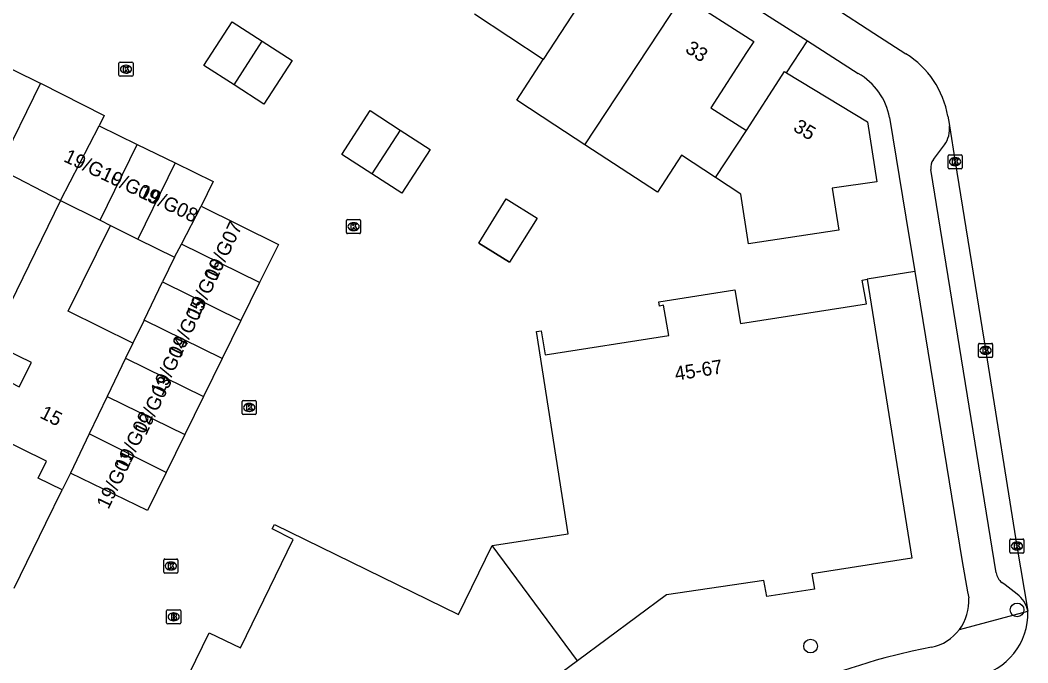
# Model space of a CAD drawing. Extents: x 159822 to 160765, y 380693 to 381634.
# Drawn here: x 160352.3 to 160424, y 381520.5 to 381566.2 of the extents above; entities that cross this region are included whole.
import ezdxf

# ---------------------------------------------------------------- set-up
doc = ezdxf.new("R2010")
doc.units = 0
for name, color, linetype in [('IMGEO_Boom', 7, 'Continuous'), ('IMGEO_Brandkraan', 7, 'Continuous'), ('IMGEO_Erf', 7, 'Continuous'), ('IMGEO_Groenvoorziening', 7, 'Continuous'), ('IMGEO_Kolk', 7, 'Continuous'), ('IMGEO_Muur', 7, 'Continuous'), ('IMGEO_Pand', 7, 'Continuous'), ('IMGEO_Pand_nummerreeks', 7, 'Continuous'), ('IMGEO_Rijbaan_lokaal_open', 7, 'Continuous'), ('IMGEO_Voetpad_open', 7, 'Continuous')]:
    doc.layers.add(name, color=color, linetype=linetype)

msp = doc.modelspace()

# ---------------------------------------------------------------- linework, layer by layer
at = {"layer": 'IMGEO_Boom'}
for centre in [(160423.254, 381524.238), (160408.568, 381521.672)]:
    msp.add_circle(centre, 0.489, dxfattribs=at)
at = {"layer": 'IMGEO_Brandkraan'}
for p, q in [((160362.839, 381524.249), (160363.691, 381524.249)), ((160362.764, 381523.323), (160362.764, 381524.175)), ((160363.252, 381524.029), (160363.277, 381524.029)), ((160363.765, 381524.175), (160363.765, 381523.323)), ((160363.691, 381523.249), (160362.839, 381523.249)), ((160363.275, 381523.469), (160363.25, 381523.469))]:
    msp.add_line(p, q, dxfattribs=at)
for points in [[(160362.839, 381524.249), (160363.691, 381524.249)], [(160362.764, 381523.323), (160362.764, 381524.175)], [(160363.112, 381523.949), (160363.112, 381523.549), (160363.325, 381523.549)], [(160363.343, 381523.949), (160363.112, 381523.949)], [(160363.291, 381523.868), (160363.237, 381523.868), (160363.237, 381523.792)], [(160363.237, 381523.792), (160363.29, 381523.792)], [(160363.299, 381523.716), (160363.237, 381523.716), (160363.237, 381523.635)], [(160363.237, 381523.635), (160363.299, 381523.635)], [(160363.765, 381524.175), (160363.765, 381523.323)], [(160363.691, 381523.249), (160362.839, 381523.249)]]:
    msp.add_lwpolyline(points, dxfattribs=at)
for centre, radius, start, end in [((160362.841, 381524.173), 0.0765, 91.55205, 178.44795), ((160362.841, 381524.173), 0.0765, 91.55205, 178.44795), ((160363.689, 381524.173), 0.0765, 1.55205, 88.44795), ((160363.689, 381524.173), 0.0765, 1.55205, 88.44795), ((160363.292, 381523.83), 0.0379, 267.82845, 90.93552), ((160363.3, 381523.675), 0.0404, 269.87594, 90.50774), ((160363.331, 381523.8), 0.251, 268.66757, 293.53466), ((160363.347, 381523.804), 0.145, 59.4692, 91.53667), ((160363.372, 381523.851), 0.0922, 285.51372, 58.15012), ((160363.377, 381523.659), 0.105, 301.31148, 78.98903), ((160362.841, 381523.325), 0.0765, 181.55205, 268.44795), ((160362.841, 381523.325), 0.0765, 181.55205, 268.44795), ((160363.689, 381523.325), 0.0765, 271.55205, 358.44795), ((160363.689, 381523.325), 0.0765, 271.55205, 358.44795)]:
    msp.add_arc(centre, radius, start, end, dxfattribs=at)
for centre, major_axis, ratio, start_param, end_param in [((160363.251, 381523.749), (-0.387, 0.002), 0.722429, 4.712389, 7.853982), ((160363.276, 381523.749), (-0.39, 0.002), 0.717154, 1.570796, 4.712389)]:
    msp.add_ellipse(centre, major_axis=major_axis, ratio=ratio, start_param=start_param, end_param=end_param, dxfattribs=at)
at = {"layer": 'IMGEO_Erf'}
msp.add_lwpolyline([(160406.863, 381562.46), (160408.36, 381564.734)], dxfattribs=at)
at = {"layer": 'IMGEO_Groenvoorziening'}
msp.add_lwpolyline([(160415.98, 381548.326), (160412.594, 381547.774)], dxfattribs=at)
at = {"layer": 'IMGEO_Kolk'}
for p, q in [((160359.373, 381562.3), (160359.373, 381563.152)), ((160359.448, 381563.226), (160360.3, 381563.226)), ((160359.861, 381563.006), (160359.886, 381563.006)), ((160360.374, 381563.152), (160360.374, 381562.3)), ((160360.3, 381562.226), (160359.448, 381562.226)), ((160359.884, 381562.446), (160359.859, 381562.446)), ((160418.349, 381555.715), (160418.349, 381556.567)), ((160418.424, 381556.641), (160419.276, 381556.641)), ((160419.35, 381556.567), (160419.35, 381555.715)), ((160418.86, 381555.861), (160418.835, 381555.861)), ((160418.837, 381556.421), (160418.862, 381556.421)), ((160419.276, 381555.641), (160418.424, 381555.641)), ((160375.563, 381551.096), (160375.563, 381551.948)), ((160375.638, 381552.022), (160376.49, 381552.022)), ((160376.051, 381551.802), (160376.076, 381551.802)), ((160376.564, 381551.948), (160376.564, 381551.096)), ((160376.49, 381551.022), (160375.638, 381551.022)), ((160376.074, 381551.242), (160376.049, 381551.242)), ((160420.52, 381542.288), (160420.52, 381543.14)), ((160420.595, 381543.214), (160421.447, 381543.214)), ((160421.008, 381542.994), (160421.033, 381542.994)), ((160421.521, 381543.14), (160421.521, 381542.288)), ((160421.447, 381542.214), (160420.595, 381542.214)), ((160421.031, 381542.434), (160421.006, 381542.434)), ((160368.139, 381538.229), (160368.139, 381539.081)), ((160368.214, 381539.155), (160369.066, 381539.155)), ((160368.627, 381538.935), (160368.652, 381538.935)), ((160369.14, 381539.081), (160369.14, 381538.229)), ((160369.066, 381538.155), (160368.214, 381538.155)), ((160368.65, 381538.375), (160368.625, 381538.375)), ((160422.824, 381529.288), (160423.676, 381529.288)), ((160422.749, 381528.362), (160422.749, 381529.214)), ((160423.237, 381529.068), (160423.262, 381529.068)), ((160423.75, 381529.214), (160423.75, 381528.362)), ((160362.64, 381527.866), (160363.492, 381527.866)), ((160423.676, 381528.288), (160422.824, 381528.288)), ((160423.26, 381528.508), (160423.235, 381528.508)), ((160362.565, 381526.94), (160362.565, 381527.792)), ((160363.053, 381527.646), (160363.078, 381527.646)), ((160363.566, 381527.792), (160363.566, 381526.94)), ((160363.492, 381526.866), (160362.64, 381526.866)), ((160363.076, 381527.086), (160363.051, 381527.086))]:
    msp.add_line(p, q, dxfattribs=at)
for points in [[(160359.373, 381562.3), (160359.373, 381563.152)], [(160359.448, 381563.226), (160360.3, 381563.226)], [(160360.374, 381563.152), (160360.374, 381562.3)], [(160360.3, 381562.226), (160359.448, 381562.226)], [(160359.694, 381562.926), (160359.817, 381562.926), (160359.817, 381562.775), (160359.947, 381562.926), (160360.111, 381562.926), (160359.965, 381562.775), (160360.118, 381562.526), (160359.966, 381562.526), (160359.881, 381562.69), (160359.817, 381562.623), (160359.817, 381562.526), (160359.694, 381562.526), (160359.694, 381562.926)], [(160418.349, 381555.715), (160418.349, 381556.567)], [(160418.424, 381556.641), (160419.276, 381556.641)], [(160419.35, 381556.567), (160419.35, 381555.715)], [(160418.67, 381556.341), (160418.793, 381556.341), (160418.793, 381556.19), (160418.923, 381556.341), (160419.087, 381556.341), (160418.941, 381556.19), (160419.094, 381555.941), (160418.942, 381555.941), (160418.857, 381556.105), (160418.793, 381556.038), (160418.793, 381555.941), (160418.67, 381555.941), (160418.67, 381556.341)], [(160419.276, 381555.641), (160418.424, 381555.641)], [(160375.563, 381551.096), (160375.563, 381551.948)], [(160375.638, 381552.022), (160376.49, 381552.022)], [(160375.884, 381551.722), (160376.007, 381551.722), (160376.007, 381551.571), (160376.137, 381551.722), (160376.301, 381551.722), (160376.155, 381551.571), (160376.308, 381551.322), (160376.156, 381551.322), (160376.071, 381551.486), (160376.007, 381551.419), (160376.007, 381551.322), (160375.884, 381551.322), (160375.884, 381551.722)], [(160376.564, 381551.948), (160376.564, 381551.096)], [(160376.49, 381551.022), (160375.638, 381551.022)], [(160420.52, 381542.288), (160420.52, 381543.14)], [(160420.595, 381543.214), (160421.447, 381543.214)], [(160420.841, 381542.914), (160420.964, 381542.914), (160420.964, 381542.763), (160421.094, 381542.914), (160421.258, 381542.914), (160421.112, 381542.763), (160421.265, 381542.514), (160421.113, 381542.514), (160421.028, 381542.678), (160420.964, 381542.611), (160420.964, 381542.514), (160420.841, 381542.514), (160420.841, 381542.914)], [(160421.521, 381543.14), (160421.521, 381542.288)], [(160421.447, 381542.214), (160420.595, 381542.214)], [(160368.139, 381538.229), (160368.139, 381539.081)], [(160368.214, 381539.155), (160369.066, 381539.155)], [(160368.46, 381538.855), (160368.583, 381538.855), (160368.583, 381538.704), (160368.713, 381538.855), (160368.877, 381538.855), (160368.731, 381538.704), (160368.884, 381538.455), (160368.732, 381538.455), (160368.647, 381538.619), (160368.583, 381538.552), (160368.583, 381538.455), (160368.46, 381538.455), (160368.46, 381538.855)], [(160369.14, 381539.081), (160369.14, 381538.229)], [(160369.066, 381538.155), (160368.214, 381538.155)], [(160422.824, 381529.288), (160423.676, 381529.288)], [(160422.749, 381528.362), (160422.749, 381529.214)], [(160423.07, 381528.988), (160423.193, 381528.988), (160423.193, 381528.837), (160423.323, 381528.988), (160423.487, 381528.988), (160423.341, 381528.837), (160423.494, 381528.588), (160423.342, 381528.588), (160423.257, 381528.752), (160423.193, 381528.685), (160423.193, 381528.588), (160423.07, 381528.588), (160423.07, 381528.988)], [(160423.75, 381529.214), (160423.75, 381528.362)], [(160362.64, 381527.866), (160363.492, 381527.866)], [(160423.676, 381528.288), (160422.824, 381528.288)], [(160362.565, 381526.94), (160362.565, 381527.792)], [(160362.886, 381527.566), (160363.009, 381527.566), (160363.009, 381527.415), (160363.139, 381527.566), (160363.303, 381527.566), (160363.157, 381527.415), (160363.31, 381527.166), (160363.158, 381527.166), (160363.073, 381527.33), (160363.009, 381527.263), (160363.009, 381527.166), (160362.886, 381527.166), (160362.886, 381527.566)], [(160363.566, 381527.792), (160363.566, 381526.94)], [(160363.492, 381526.866), (160362.64, 381526.866)]]:
    msp.add_lwpolyline(points, dxfattribs=at)
for centre, start, end in [((160359.45, 381563.15), 91.55205, 178.44795), ((160359.45, 381563.15), 91.55205, 178.44795), ((160360.298, 381563.15), 1.55205, 88.44795), ((160360.298, 381563.15), 1.55205, 88.44795), ((160359.45, 381562.302), 181.55205, 268.44795), ((160359.45, 381562.302), 181.55205, 268.44795), ((160360.298, 381562.302), 271.55205, 358.44795), ((160360.298, 381562.302), 271.55205, 358.44795), ((160418.426, 381556.565), 91.55205, 178.44795), ((160418.426, 381556.565), 91.55205, 178.44795), ((160419.274, 381556.565), 1.55205, 88.44795), ((160419.274, 381556.565), 1.55205, 88.44795), ((160418.426, 381555.717), 181.55205, 268.44795), ((160418.426, 381555.717), 181.55205, 268.44795), ((160419.274, 381555.717), 271.55205, 358.44795), ((160419.274, 381555.717), 271.55205, 358.44795), ((160375.64, 381551.946), 91.55205, 178.44795), ((160375.64, 381551.946), 91.55205, 178.44795), ((160376.488, 381551.946), 1.55205, 88.44795), ((160376.488, 381551.946), 1.55205, 88.44795), ((160375.64, 381551.098), 181.55205, 268.44795), ((160375.64, 381551.098), 181.55205, 268.44795), ((160376.488, 381551.098), 271.55205, 358.44795), ((160376.488, 381551.098), 271.55205, 358.44795), ((160420.597, 381543.138), 91.55205, 178.44795), ((160420.597, 381543.138), 91.55205, 178.44795), ((160421.445, 381543.138), 1.55205, 88.44795), ((160421.445, 381543.138), 1.55205, 88.44795), ((160420.597, 381542.29), 181.55205, 268.44795), ((160420.597, 381542.29), 181.55205, 268.44795), ((160421.445, 381542.29), 271.55205, 358.44795), ((160421.445, 381542.29), 271.55205, 358.44795), ((160368.216, 381539.079), 91.55205, 178.44795), ((160368.216, 381539.079), 91.55205, 178.44795), ((160369.064, 381539.079), 1.55205, 88.44795), ((160369.064, 381539.079), 1.55205, 88.44795), ((160368.216, 381538.231), 181.55205, 268.44795), ((160368.216, 381538.231), 181.55205, 268.44795), ((160369.064, 381538.231), 271.55205, 358.44795), ((160369.064, 381538.231), 271.55205, 358.44795), ((160422.826, 381529.212), 91.55205, 178.44795), ((160422.826, 381529.212), 91.55205, 178.44795), ((160423.674, 381529.212), 1.55205, 88.44795), ((160423.674, 381529.212), 1.55205, 88.44795), ((160362.642, 381527.79), 91.55205, 178.44795), ((160362.642, 381527.79), 91.55205, 178.44795), ((160363.49, 381527.79), 1.55205, 88.44795), ((160363.49, 381527.79), 1.55205, 88.44795), ((160422.826, 381528.364), 181.55205, 268.44795), ((160422.826, 381528.364), 181.55205, 268.44795), ((160423.674, 381528.364), 271.55205, 358.44795), ((160423.674, 381528.364), 271.55205, 358.44795), ((160362.642, 381526.942), 181.55205, 268.44795), ((160362.642, 381526.942), 181.55205, 268.44795), ((160363.49, 381526.942), 271.55205, 358.44795), ((160363.49, 381526.942), 271.55205, 358.44795)]:
    msp.add_arc(centre, 0.0765, start, end, dxfattribs=at)
for centre, major_axis, ratio, start_param, end_param in [((160359.86, 381562.726), (-0.387, 0.002), 0.722429, 4.712389, 7.853982), ((160359.885, 381562.726), (-0.39, 0.002), 0.717154, 1.570796, 4.712389), ((160418.836, 381556.141), (-0.387, 0.002), 0.722429, 4.712389, 7.853982), ((160418.861, 381556.141), (-0.39, 0.002), 0.717154, 1.570796, 4.712389), ((160376.05, 381551.522), (-0.387, 0.002), 0.722429, 4.712389, 7.853982), ((160376.075, 381551.522), (-0.39, 0.002), 0.717154, 1.570796, 4.712389), ((160421.007, 381542.714), (-0.387, 0.002), 0.722429, 4.712389, 7.853982), ((160421.032, 381542.714), (-0.39, 0.002), 0.717154, 1.570796, 4.712389), ((160368.626, 381538.655), (-0.387, 0.002), 0.722429, 4.712389, 7.853982), ((160368.651, 381538.655), (-0.39, 0.002), 0.717154, 1.570796, 4.712389), ((160423.236, 381528.788), (-0.387, 0.002), 0.722429, 4.712389, 7.853982), ((160423.261, 381528.788), (-0.39, 0.002), 0.717154, 1.570796, 4.712389), ((160363.052, 381527.366), (-0.387, 0.002), 0.722429, 4.712389, 7.853982), ((160363.077, 381527.366), (-0.39, 0.002), 0.717154, 1.570796, 4.712389)]:
    msp.add_ellipse(centre, major_axis=major_axis, ratio=ratio, start_param=start_param, end_param=end_param, dxfattribs=at)
at = {"layer": 'IMGEO_Muur'}
for points in [[(160353.782, 381561.726), (160358.32, 381559.432), (160357.958, 381558.698)], [(160384.974, 381550.35), (160387.149, 381548.983)], [(160354.166, 381530.406), (160355.328, 381532.797)], [(160351.928, 381525.801), (160354.166, 381530.406)]]:
    msp.add_lwpolyline(points, dxfattribs=at)
at = {"layer": 'IMGEO_Pand'}
for points in [[(160394.879, 381571.608), (160389.549, 381563.42)], [(160392.514, 381557.354), (160399.321, 381567.698)], [(160399.321, 381567.698), (160399.477, 381567.936), (160404.526, 381564.706), (160404.016, 381563.913), (160401.486, 381559.984), (160404.002, 381558.359)], [(160389.549, 381563.42), (160384.656, 381566.637)], [(160367.557, 381561.606), (160365.418, 381562.989), (160367.423, 381566.1), (160369.564, 381564.715)], [(160369.564, 381564.715), (160371.697, 381563.335), (160369.687, 381560.228), (160367.557, 381561.606)], [(160367.557, 381561.606), (160369.564, 381564.715)], [(160346.949, 381557.505), (160350.001, 381563.578), (160353.769, 381561.732), (160353.782, 381561.726), (160350.812, 381555.664), (160355.222, 381553.37)], [(160392.514, 381557.354), (160390.388, 381558.747), (160387.668, 381560.53), (160389.549, 381563.42)], [(160406.863, 381562.46), (160412.625, 381558.987), (160413.289, 381554.702), (160410.103, 381554.248), (160410.571, 381551.272), (160404.145, 381550.301), (160403.611, 381553.837), (160401.812, 381555.016)], [(160404.002, 381558.359), (160406.541, 381562.305), (160406.706, 381562.554), (160406.863, 381562.46)], [(160377.358, 381555.286), (160375.235, 381556.662), (160377.231, 381559.779), (160379.371, 381558.392)], [(160355.222, 381553.37), (160357.958, 381558.698), (160360.665, 381557.376)], [(160379.371, 381558.392), (160381.502, 381557.01), (160379.489, 381553.905), (160377.358, 381555.286)], [(160379.371, 381558.392), (160377.358, 381555.286)], [(160401.812, 381555.016), (160404.002, 381558.359)], [(160358.029, 381551.975), (160360.665, 381557.376)], [(160360.665, 381557.376), (160363.373, 381556.055)], [(160401.812, 381555.016), (160399.395, 381556.599), (160397.674, 381553.973), (160392.514, 381557.354)], [(160363.373, 381556.055), (160360.726, 381550.634)], [(160363.373, 381556.055), (160366.08, 381554.733), (160365.211, 381552.988)], [(160355.222, 381553.37), (160350.263, 381543.258)], [(160355.222, 381553.37), (160358.029, 381551.975)], [(160363.821, 381550.282), (160365.211, 381552.988)], [(160365.211, 381552.988), (160370.713, 381550.252), (160369.381, 381547.546)], [(160384.974, 381550.35), (160386.917, 381553.5), (160389.118, 381552.116), (160387.149, 381548.983), (160384.974, 381550.35)], [(160360.35, 381543.224), (160355.748, 381545.513), (160358.777, 381551.603)], [(160358.029, 381551.975), (160358.777, 381551.603)], [(160358.777, 381551.603), (160360.726, 381550.634)], [(160360.726, 381550.634), (160363.335, 381549.337)], [(160363.335, 381549.337), (160363.821, 381550.282)], [(160369.381, 381547.546), (160363.821, 381550.282)], [(160363.335, 381549.337), (160362.478, 381547.581)], [(160361.154, 381544.871), (160362.478, 381547.581)], [(160362.478, 381547.581), (160368.05, 381544.84)], [(160369.381, 381547.546), (160368.05, 381544.84)], [(160385.915, 381528.825), (160391.316, 381529.667), (160389.066, 381544.049), (160389.398, 381544.107), (160389.688, 381542.396), (160398.478, 381543.777), (160398.1, 381545.932), (160397.824, 381545.861), (160397.784, 381546.176), (160403.18, 381547.029), (160403.595, 381544.616), (160412.539, 381546.028), (160412.25, 381547.71), (160412.594, 381547.774)], [(160412.594, 381547.774), (160415.766, 381527.914), (160408.667, 381526.806), (160408.839, 381525.729), (160405.461, 381525.207), (160405.246, 381526.327), (160398.313, 381525.311), (160391.989, 381520.626)], [(160361.154, 381544.871), (160360.35, 381543.224)], [(160366.718, 381542.134), (160361.154, 381544.871)], [(160368.05, 381544.84), (160366.718, 381542.134)], [(160355.933, 381533.985), (160355.328, 381532.797), (160353.629, 381533.627), (160354.214, 381534.829), (160350.579, 381536.605), (160350.979, 381537.401), (160350.352, 381537.724), (160351.681, 381540.432), (160352.286, 381540.116), (160353.146, 381541.847), (160350.263, 381543.258)], [(160360.35, 381543.224), (160359.84, 381542.157)], [(160359.84, 381542.157), (160358.539, 381539.436)], [(160359.84, 381542.157), (160365.387, 381539.427)], [(160366.718, 381542.134), (160365.387, 381539.427)], [(160358.539, 381539.436), (160357.262, 381536.765)], [(160358.539, 381539.436), (160364.055, 381536.721)], [(160365.387, 381539.427), (160364.055, 381536.721)], [(160357.262, 381536.765), (160355.933, 381533.985)], [(160362.724, 381534.015), (160357.262, 381536.765)], [(160364.055, 381536.721), (160362.724, 381534.015)], [(160362.724, 381534.015), (160361.392, 381531.309), (160355.933, 381533.985)], [(160359.934, 381508.936), (160360.052, 381509.228), (160361.608, 381508.485), (160365.596, 381516.622), (160363.383, 381517.696), (160365.788, 381522.602), (160368.024, 381521.55), (160371.753, 381529.264), (160370.26, 381530.023), (160370.425, 381530.328), (160383.516, 381523.914), (160385.915, 381528.825)], [(160391.989, 381520.626), (160385.915, 381528.825)], [(160391.989, 381520.626), (160385.791, 381516.034), (160382.634, 381509.562), (160383.641, 381509.102), (160382.158, 381506.053), (160381.152, 381506.517), (160377.989, 381500.072), (160359.934, 381508.936)]]:
    msp.add_lwpolyline(points, dxfattribs=at)
at = {"layer": 'IMGEO_Rijbaan_lokaal_open'}
for points in [[(160313.203, 381629.689), (160315.698, 381628.07), (160321.397, 381624.349), (160330.518, 381618.527), (160333.71, 381616.468), (160334.954, 381615.665), (160338.093, 381613.627), (160402.863, 381571.862), (160406.731, 381569.352), (160407.094, 381569.117), (160410.289, 381567.091), (160413.073, 381565.294), (160415.354, 381563.821)], [(160418.335, 381559.379), (160418.417, 381558.864), (160418.443, 381558.702)], [(160418.443, 381558.702), (160418.851, 381556.141), (160421.036, 381542.626), (160423.247, 381528.788), (160424.021, 381524.153)]]:
    msp.add_lwpolyline(points, dxfattribs=at)
for centre, radius, start, end in [((160411.847, 381558.246), 6.586, 9.90398, 57.82668), ((160419.453, 381523.984), 4.571, 281.09787, 2.12493)]:
    msp.add_arc(centre, radius, start, end, dxfattribs=at)
at = {"layer": 'IMGEO_Voetpad_open'}
for points in [[(160305.249, 381631.183), (160314.21, 381625.449), (160327.997, 381616.523), (160405.634, 381566.488), (160408.36, 381564.734)], [(160408.36, 381564.734), (160411.956, 381562.421)], [(160414.192, 381559.286), (160415.35, 381552.188), (160415.98, 381548.326)], [(160417.309, 381556.305), (160418.096, 381557.338)], [(160421.778, 381526.875), (160417.129, 381555.577)], [(160415.98, 381548.326), (160419.345, 381527.692), (160419.734, 381525.54), (160419.815, 381525.091)], [(160423.266, 381525.367), (160422.403, 381526.02), (160422.162, 381526.202)], [(160419.151, 381522.842), (160424.021, 381524.153)], [(160417.171, 381521.586), (160415.791, 381521.302), (160413.851, 381520.825)]]:
    msp.add_lwpolyline(points, dxfattribs=at)
for centre, radius, start, end in [((160409.643, 381558.407), 4.633, 10.94222, 60.05357), ((160416.479, 381558.475), 1.977, 324.87039, 6.58319), ((160417.996, 381555.749), 0.884, 141.02297, 191.20103), ((160422.823, 381527.025), 1.055, 188.17331, 231.24307), ((160416.487, 381524.851), 3.337, 322.97907, 4.12327), ((160422.062, 381523.777), 1.994, 10.87522, 52.88066), ((160416.49, 381524.848), 3.332, 281.78825, 322.98921), ((160427.005, 381472.78), 49.813, 105.31107, 116.88517)]:
    msp.add_arc(centre, radius, start, end, dxfattribs=at)

# ---------------------------------------------------------------- texts
at = {"layer": 'IMGEO_Pand_nummerreeks'}
for s, rotation, p in [('33', 327.2039, (160399.587, 381563.986)), ('35', 328.92534, (160407.265, 381558.388)), ('19/G10', 334.6741, (160355.371, 381556.191)), ('19/G09', 334.6741, (160358.001, 381554.946)), ('19/G08', 334.6741, (160360.726, 381553.657)), ('19/G07', 64.52617, (160366.291, 381547.615)), ('19/G06', 64.52617, (160365.016, 381544.929)), ('19/G05', 64.52617, (160363.707, 381542.109)), ('19/G04', 64.52617, (160362.464, 381539.424)), ('45-67', 9.0312, (160398.985, 381540.553)), ('19/G03', 64.52617, (160361.29, 381536.604)), ('15', 333.28916, (160353.675, 381537.951)), ('19/G02', 64.52617, (160359.931, 381534.093)), ('19/G01', 64.52617, (160358.625, 381531.352))]:
    msp.add_text(s, height=1, rotation=rotation, dxfattribs=at).set_placement(p)

doc.saveas('drawing.dxf')
